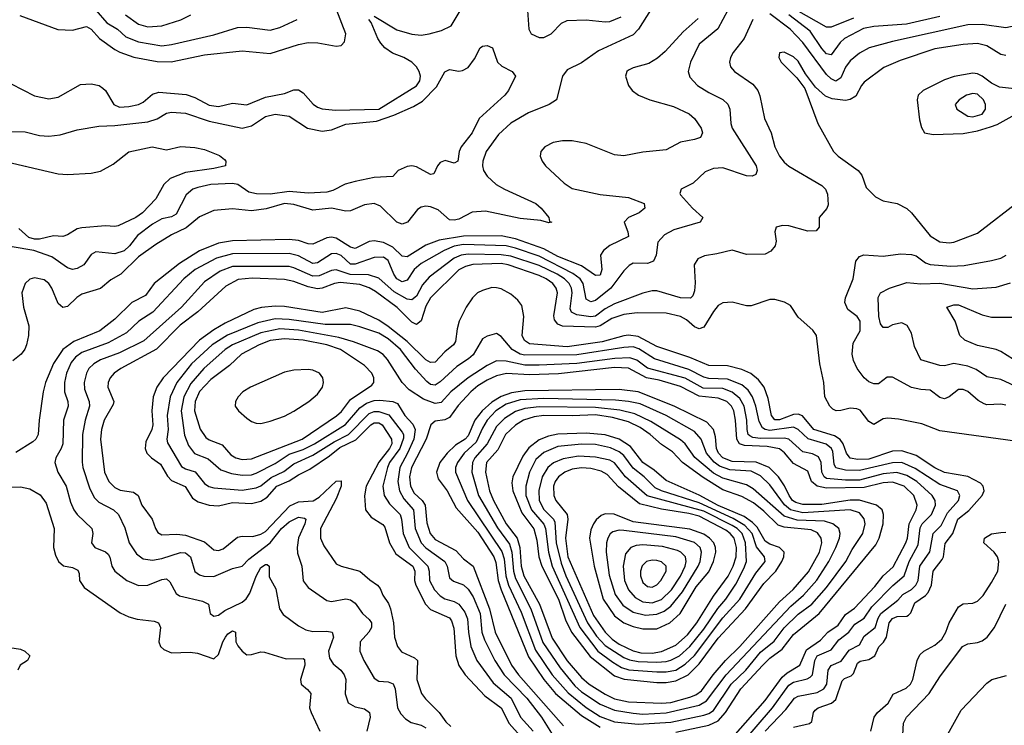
# Model space of a CAD drawing. Header units: inches. Extents: x 1305375 to 1407406, y 744550 to 841633.
# Tile 483 of 509: x 1394207 to 1398384, y 820815 to 823810. Entities that reach past the tile are written whole.
import ezdxf

# ---------------------------------------------------------------- set-up
doc = ezdxf.new("R2010")
doc.units = ezdxf.units.IN
doc.header["$MEASUREMENT"] = 0
doc.layers.add('B3892', color=7, linetype='Continuous')

msp = doc.modelspace()

# ---------------------------------------------------------------- linework, layer by layer
at = {"layer": 'B3892', "color": 5}
for points, elevation in [([(1396355.1, 823930), (1396366.8, 823770), (1396376.3, 823750), (1396410, 823734), (1396430, 823734.2), (1396461.4, 823750), (1396505, 823795), (1396530, 823805.9), (1396609.8, 823809.8), (1396690, 823800.2), (1396710, 823802.4), (1396758.6, 823821.4)], 1180), ([(1395710, 823824.7), (1395807, 823767), (1395870, 823748.2), (1395910, 823744.9), (1395944.5, 823750), (1395995.9, 823764.1), (1396036.6, 823783.4), (1396101.6, 823890)], 1180), ([(1396883, 823850), (1396832.5, 823770), (1396810, 823745.8), (1396662.3, 823677.7), (1396590, 823627.4), (1396530, 823597.4), (1396509, 823570), (1396484.4, 823470), (1396453.7, 823450), (1396365, 823415), (1396289.8, 823370.2), (1396237.5, 823322.5), (1396186, 823250), (1396171.2, 823210), (1396170.1, 823190), (1396174.7, 823170), (1396190, 823145.6), (1396228.8, 823110), (1396263, 823090), (1396396.2, 823030), (1396419.3, 823010), (1396452.2, 822970), (1396453.8, 822953.8), (1396464.7, 822950), (1396451.6, 822948.4), (1396418.1, 822958.1), (1396330, 822965.7), (1396183, 822997), (1396126.7, 822993.3), (1396070, 822964), (1396050, 822958.8), (1396030, 822961), (1395982.3, 823002.3), (1395950, 823015.6), (1395930, 823018.1), (1395910, 823014.9), (1395895, 823005), (1395852.6, 822950), (1395830, 822942.7), (1395806.6, 822950), (1395737.9, 823017.9), (1395710, 823030.4), (1395670, 823024.7), (1395610, 822999.4), (1395590, 822997.2), (1395530, 823009.7), (1395450, 823001), (1395370, 823025.7), (1395330.1, 823029.9), (1395253, 823007), (1395190, 822998.8), (1395110, 823007.4), (1395030, 823000.4), (1394970, 822972.6), (1394913.1, 822926.9), (1394850, 822897), (1394783.7, 822856.3), (1394710, 822802.9), (1394635, 822730), (1394593.8, 822706.2), (1394550, 822669.4), (1394470, 822645.7), (1394448.8, 822631.2), (1394410, 822592.1), (1394390, 822588.5), (1394370, 822605.3), (1394343.6, 822670), (1394330, 822690.5), (1394310, 822706.4), (1394270, 822714.5), (1394250, 822709), (1394230, 822689.7), (1394215.4, 822650), (1394222.4, 822590), (1394245.1, 822510), (1394244.2, 822470), (1394235.9, 822430), (1394228.8, 822411.2), (1394212.6, 822390), (1394177.7, 822362.3)], 1180), ([(1394207.2, 823827.2), (1394368.4, 823768.4), (1394430, 823764.8), (1394490, 823780.4), (1394510, 823770.1), (1394545.5, 823730), (1394610, 823684), (1394631.7, 823671.7), (1394691.5, 823651.5), (1394790, 823632.8), (1394849.6, 823630.4), (1394990, 823660.1), (1395150, 823678.4), (1395270, 823666.9), (1395390, 823704.4), (1395430, 823712.5), (1395471.2, 823711.2), (1395550, 823698), (1395570, 823700.9), (1395584.7, 823715.3), (1395589.8, 823750.2), (1395550, 823855.8)], 1220), ([(1397211.7, 823850), (1397168.6, 823771.4), (1397090, 823705.5), (1397052.9, 823630), (1397043.5, 823590), (1397050, 823565.7), (1397082.4, 823530), (1397130, 823500.6), (1397190, 823471.7), (1397211.6, 823451.6), (1397219.5, 823430), (1397223.9, 823370), (1397230.1, 823350), (1397330.8, 823190), (1397335.2, 823170), (1397330, 823152.7), (1397313.8, 823146.2), (1397290, 823147.4), (1397190, 823180.5), (1397150, 823178.7), (1397115.6, 823164.4), (1397064, 823116), (1397013.4, 823090), (1397007.7, 823072.3), (1397010, 823066.4), (1397060.7, 823010), (1397104.6, 822970), (1397094, 822950), (1396982.2, 822917.8), (1396942.6, 822897.4), (1396913.7, 822866.3), (1396907.3, 822810), (1396895.1, 822784.9), (1396870, 822774.7), (1396810, 822776.5), (1396792.6, 822767.4), (1396770, 822744.2), (1396715.4, 822670), (1396650, 822618.6), (1396630, 822611.9), (1396610, 822623.9), (1396597.7, 822690), (1396584.2, 822710), (1396553.4, 822733.4), (1396410, 822805.8), (1396310, 822840.5), (1396270, 822849.6), (1396090, 822855.4), (1396050, 822848.5), (1396006.9, 822830), (1395910, 822775.4), (1395879.9, 822750), (1395850, 822704.3), (1395830, 822697.6), (1395807.4, 822710), (1395794.4, 822730), (1395770, 822788), (1395750, 822801.8), (1395710, 822801.3), (1395630, 822771.7), (1395610, 822772.6), (1395570, 822808.6), (1395550, 822817.3), (1395530, 822816.5), (1395470, 822778.2), (1395450, 822775.8), (1395390, 822807.2), (1395350, 822817.4), (1395110, 822815.8), (1395041.8, 822798.2), (1394950.7, 822749.3), (1394902.4, 822710), (1394771.3, 822568.7), (1394712.1, 822530), (1394659.7, 822480.3), (1394582.1, 822437.9), (1394470, 822396.8), (1394442.8, 822377.2), (1394424.6, 822355.4), (1394405.5, 822310), (1394396.2, 822270), (1394396.9, 822230), (1394410.5, 822190), (1394412.3, 822170), (1394392.6, 822110), (1394389.1, 822010), (1394383.1, 821990), (1394360.1, 821950), (1394355.9, 821930), (1394368.7, 821890), (1394403.4, 821830), (1394421.9, 821761.9), (1394436, 821730), (1394450.8, 821710), (1394512.7, 821650), (1394516.8, 821630), (1394511.2, 821590), (1394524.9, 821570), (1394571, 821551), (1394581.7, 821541.7), (1394589, 821529), (1394598, 821490), (1394610.2, 821470), (1394661.3, 821430), (1394710, 821408.3), (1394750, 821409.5), (1394810, 821434.8), (1394830, 821437.1), (1394844.2, 821424.2), (1394870, 821375.2), (1394884.2, 821364.3), (1394981.5, 821341.5), (1395007.2, 821330), (1395014.4, 821290), (1395030, 821278.9), (1395050, 821283.2), (1395077.6, 821302.4), (1395150, 821337.5), (1395167.5, 821352.5), (1395183.2, 821376.8), (1395210, 821448.4), (1395230, 821484.8), (1395250, 821498), (1395257.2, 821497.2), (1395265.5, 821490), (1395265.1, 821445.1), (1395293.9, 821393.9), (1395308.6, 821310), (1395325, 821285), (1395390, 821236.9), (1395421, 821221), (1395450, 821214), (1395510, 821214.2), (1395531.8, 821210), (1395538.6, 821190), (1395516.9, 821130), (1395520.6, 821100.6), (1395536.5, 821076.5), (1395568.8, 821048.8), (1395583.3, 821030), (1395590.1, 821009.9), (1395588.2, 820948.2), (1395600.7, 820910), (1395630, 820893.6), (1395670, 820884.7), (1395690.8, 820870), (1395693.4, 820850), (1395679.3, 820790)], 1240), ([(1394530, 823850.9), (1394577, 823797), (1394621, 823770), (1394657.4, 823737.4), (1394710, 823715.7), (1394810, 823699.3), (1394850, 823704.7), (1395030, 823746.1), (1395130, 823777.1), (1395170, 823777.6), (1395270, 823765.5), (1395310, 823777.3), (1395383.5, 823810)], 1240), ([(1398890, 823843.4), (1398810, 823809.1), (1398556, 823776), (1398530, 823777.5), (1398470, 823792.8), (1398390, 823774.7), (1398290, 823789.5), (1398230, 823787.4), (1397910, 823718), (1397810.3, 823690), (1397770, 823668.5), (1397730, 823635.6), (1397710, 823609), (1397690, 823562.8), (1397670, 823549.5), (1397650, 823558.6), (1397630, 823577.1), (1397530, 823713.6), (1397476.1, 823770), (1397390, 823834.3)], 1260), ([(1397743.9, 823816.1), (1397650, 823777.6), (1397630, 823778), (1397503, 823850)], 1220), ([(1394170, 823538.1), (1394270, 823487.3), (1394330, 823473.9), (1394370, 823481.2), (1394464.6, 823535.4), (1394510, 823537.4), (1394543.1, 823530), (1394559.8, 823519.8), (1394570.9, 823510), (1394606.5, 823450), (1394630, 823438.4), (1394670, 823440.9), (1394710, 823449.6), (1394730, 823459.8), (1394770, 823494.3), (1394797.4, 823502.6), (1394912.3, 823492.3), (1394950, 823479.7), (1395010, 823446.6), (1395050, 823441.1), (1395110, 823455.1), (1395170, 823448.5), (1395250, 823480.8), (1395330, 823496.8), (1395370, 823511.9), (1395390, 823512.5), (1395410, 823499.4), (1395451.7, 823451.7), (1395470, 823438.5), (1395490, 823431.3), (1395546.6, 823426.6), (1395730.7, 823430), (1395890, 823528.5), (1395904.2, 823550), (1395906.9, 823570), (1395902, 823590), (1395890.5, 823610), (1395869.9, 823630), (1395835.9, 823650), (1395788, 823668), (1395756.5, 823690), (1395738.6, 823710), (1395726.1, 823730), (1395698.5, 823798.5), (1395688.6, 823810)], 1180), ([(1397084.9, 823815.1), (1397022, 823758), (1396945.4, 823674.6), (1396912.7, 823647.3), (1396875.4, 823624.6), (1396810, 823605.9), (1396790, 823595.7), (1396783, 823590), (1396777.5, 823570), (1396789.5, 823530), (1396805.7, 823510), (1396832.1, 823490), (1396880.3, 823470), (1396981.3, 823441.3), (1397047.3, 823410), (1397069.3, 823390), (1397097.5, 823350), (1397104, 823330), (1397095.8, 823310), (1397070, 823301), (1397010, 823290.5), (1396950, 823256.9), (1396850, 823247), (1396770, 823232.7), (1396730, 823236.7), (1396610, 823284.4), (1396550, 823295.7), (1396510, 823295.2), (1396470, 823288.1), (1396434.4, 823270), (1396417.5, 823250), (1396415.2, 823230), (1396422.7, 823210), (1396437.4, 823190), (1396516.2, 823116.2), (1396550, 823093.9), (1396670, 823067.7), (1396790, 823054.8), (1396855.6, 823030), (1396859.1, 823010), (1396835.5, 822990), (1396789, 822970), (1396771.9, 822950), (1396787.3, 822910), (1396790, 822889.8), (1396710, 822851.4), (1396684, 822830), (1396670.5, 822810), (1396676.4, 822750), (1396670, 822725.3), (1396650, 822724.5), (1396590, 822765), (1396490, 822805), (1396430, 822838), (1396310, 822880.3), (1396250, 822892.7), (1396090, 822891.7), (1395985.9, 822874.1), (1395930, 822852.8), (1395850, 822803.6), (1395830, 822805.9), (1395790, 822844.1), (1395750, 822864.7), (1395710, 822871.6), (1395690, 822869.2), (1395630, 822839), (1395610, 822844.5), (1395550, 822882.9), (1395530, 822886.3), (1395510, 822883.8), (1395450, 822856.9), (1395430, 822858.9), (1395390, 822873.2), (1395350, 822877.3), (1395110, 822871.7), (1395050, 822861.9), (1394970, 822828.9), (1394884.9, 822775.1), (1394777.1, 822690), (1394740.2, 822639.8), (1394682.7, 822610), (1394610, 822539.1), (1394546.3, 822490), (1394435.9, 822444.1), (1394389.6, 822410.3), (1394350, 822350.5), (1394315.6, 822270), (1394305.8, 822230), (1394289.2, 822110), (1394285.5, 822050), (1394275.3, 822030), (1394261.8, 822018.2), (1394190, 821972.7)], 1220), ([(1397317.1, 823810), (1397280.9, 823730), (1397233.5, 823670), (1397222.7, 823650), (1397218, 823630), (1397222, 823610), (1397239.2, 823590), (1397316.8, 823536.8), (1397338.4, 823510), (1397347.1, 823487.1), (1397366.4, 823390), (1397394.7, 823330), (1397411.2, 823270), (1397430.2, 823230), (1397450, 823204.7), (1397470, 823188.1), (1397610, 823105.8), (1397625, 823090), (1397634.2, 823070), (1397636.2, 823023.8), (1397631.9, 823008.1), (1397598.5, 822970), (1397598.3, 822930), (1397586, 822914), (1397550, 822912.1), (1397470, 822935.3), (1397443.5, 822936.5), (1397416, 822930), (1397410.5, 822910), (1397415.8, 822870), (1397412, 822850), (1397393, 822827), (1397370, 822815.1), (1397290, 822813.3), (1397230, 822831.7), (1397164.3, 822815.7), (1397111.6, 822808.4), (1397084.5, 822795.5), (1397068, 822770), (1397073.1, 822693.1), (1397070, 822659.3), (1397062, 822638), (1397052.1, 822627.9), (1397010.6, 822629.4), (1396910, 822658.6), (1396890, 822659.6), (1396850, 822648.8), (1396730, 822603.6), (1396690, 822582.4), (1396650, 822551.7), (1396630, 822548.7), (1396570, 822557.8), (1396548.1, 822568.1), (1396542.1, 822582.1), (1396550.8, 822650), (1396548.4, 822670), (1396538, 822690), (1396517.7, 822710), (1396486.7, 822730), (1396410, 822767.3), (1396290, 822805.9), (1396250, 822812.2), (1396110, 822815.1), (1396079.7, 822810), (1396050, 822797.7), (1395943.5, 822716.5), (1395915.8, 822684.2), (1395890, 822636.7), (1395870, 822620.3), (1395850, 822624), (1395795.3, 822655.3), (1395730, 822713.5), (1395687, 822727), (1395609.2, 822729.2), (1395550, 822747.7), (1395530, 822745.1), (1395477.5, 822722.5), (1395450, 822721.5), (1395370, 822757.3), (1395350, 822761.9), (1395110, 822762.4), (1395057.1, 822742.9), (1394990, 822697.6), (1394893.4, 822590), (1394733.5, 822446.5), (1394630, 822396.2), (1394550, 822366.2), (1394520.8, 822350), (1394500.6, 822330), (1394490.1, 822309.9), (1394480.1, 822270), (1394482.1, 822242.1), (1394501.4, 822190), (1394502.9, 822170), (1394484.2, 822110), (1394473.5, 822050), (1394471.4, 821931.4), (1394474.9, 821910), (1394503.2, 821823.2), (1394522.5, 821782.5), (1394542, 821762), (1394604.5, 821730), (1394626, 821710), (1394652.8, 821652.8), (1394671.4, 821590), (1394702.4, 821542.4), (1394730, 821522.2), (1394770, 821515.6), (1394810, 821523), (1394888.4, 821548.4), (1394910, 821546.8), (1394931.2, 821530), (1394950, 821467.6), (1394970, 821453.6), (1394987.9, 821447.9), (1395030, 821446.6), (1395110, 821480.8), (1395150, 821491.3), (1395179.4, 821520.6), (1395270, 821590.4), (1395317.7, 821650), (1395350, 821678.5), (1395390, 821698.2), (1395415, 821695), (1395420.2, 821690), (1395415.7, 821670), (1395389.7, 821610.3), (1395383.8, 821570), (1395385.7, 821545.7), (1395404.3, 821490), (1395410, 821428.4), (1395430, 821400.2), (1395510, 821345.5), (1395530, 821340.5), (1395590, 821351.5), (1395610, 821347.8), (1395630, 821333), (1395661.4, 821290), (1395690, 821263.8), (1395698.9, 821250), (1395698.8, 821230), (1395687.5, 821210), (1395651.7, 821170), (1395649.4, 821130.6), (1395666.1, 821090), (1395710, 821015.8), (1395730, 821002.5), (1395770, 821000.1), (1395791.5, 820991.5), (1395799.6, 820970), (1395809.6, 820889.6), (1395823.4, 820863.4), (1395842.9, 820842.9), (1395867.6, 820827.6), (1395910, 820815.6), (1395930, 820804.4)], 1260), ([(1394655.3, 823830), (1394710, 823791.6), (1394750, 823779.9), (1394810, 823783.9), (1394890, 823809), (1394932.4, 823830)], 1260), ([(1398110, 823823.9), (1397969.1, 823790.9), (1397830, 823780.8), (1397787.3, 823772.7), (1397706.3, 823730), (1397687.4, 823712.6), (1397650, 823661.4), (1397630, 823665.4), (1397610, 823687.7), (1397560.5, 823760.5), (1397470, 823831.1)], 1240), ([(1398390, 823658.6), (1398370, 823661.5), (1398310, 823699.1), (1398270, 823708.5), (1398210, 823705.2), (1398090, 823686), (1397942.8, 823637.2), (1397872.7, 823607.3), (1397790, 823544.4), (1397777.8, 823530), (1397754.7, 823485.3), (1397730, 823470.8), (1397710, 823467.3), (1397653.7, 823473.7), (1397625.6, 823485.6), (1397583.2, 823523.2), (1397540.2, 823580.2), (1397510, 823634.3), (1397490, 823651.9), (1397450, 823672), (1397430.6, 823669.4), (1397427, 823650), (1397438, 823630), (1397503.7, 823563.7), (1397538.2, 823518.2), (1397592.4, 823370), (1397659, 823250), (1397678.9, 823230), (1397764.7, 823170), (1397779.3, 823150), (1397798.3, 823098.3), (1397838.3, 823058.3), (1397870, 823040.8), (1397930.2, 823030.2), (1397970, 823008.9), (1397990, 822990.3), (1398070, 822892.5), (1398110, 822867.2), (1398150, 822862.6), (1398170, 822865.8), (1398270, 822904.5), (1398450, 823042.4)], 1280), ([(1394144.8, 823335.2), (1394230, 823334.5), (1394290, 823318.4), (1394330, 823315.9), (1394378.7, 823321.3), (1394450, 823342.3), (1394542.4, 823357.6), (1394610, 823360.8), (1394750, 823376.6), (1394790, 823389.6), (1394830, 823413.8), (1394850, 823417.9), (1394910, 823412.8), (1395010, 823378.8), (1395150, 823350.1), (1395190, 823360.1), (1395250, 823398.8), (1395290, 823409.6), (1395350, 823400.7), (1395428.4, 823350), (1395490, 823336.1), (1395530, 823342.8), (1395590, 823366.6), (1395720.1, 823379.9), (1395794.6, 823405.4), (1395878, 823442), (1395916.2, 823463.8), (1395975.7, 823524.3), (1396010, 823588.9), (1396030, 823599.2), (1396070, 823591.8), (1396085.6, 823594.4), (1396110, 823607.2), (1396136.1, 823643.9), (1396160.4, 823690), (1396170, 823698.2), (1396190, 823700.7), (1396213.2, 823690), (1396234.3, 823630), (1396252.5, 823612.5), (1396296.3, 823590), (1396310, 823570.8), (1396280.3, 823510), (1396265.3, 823490), (1396156.5, 823390), (1396126.3, 823330), (1396080.2, 823270), (1396071.8, 823250), (1396064.9, 823210), (1396050, 823200.5), (1396011.8, 823211.8), (1395990, 823203.9), (1395978.8, 823190), (1395963.9, 823156.1), (1395950, 823153.1), (1395890, 823185), (1395870, 823189.1), (1395850, 823186.9), (1395811.8, 823170), (1395790, 823144.4), (1395710, 823139.6), (1395630, 823123.6), (1395587.6, 823112.4), (1395535.7, 823084.3), (1395510, 823078.4), (1395430, 823073.8), (1395350, 823081.4), (1395269.4, 823069.4), (1395210.7, 823070.7), (1395178.1, 823078.1), (1395131.8, 823110), (1395110, 823114.7), (1395017.3, 823110), (1394962.1, 823097.9), (1394941.3, 823090), (1394913, 823067), (1394870, 822983.9), (1394850, 822972.8), (1394810, 822965), (1394770, 822942.7), (1394706.4, 822893.6), (1394672.8, 822850), (1394650, 822829.5), (1394610, 822816.2), (1394530, 822824.2), (1394510, 822814), (1394479.1, 822770), (1394450, 822754), (1394430, 822749.8), (1394410, 822756.2), (1394343.6, 822803.6), (1394266.6, 822830), (1394174.2, 822845.8)], 1160), ([(1398491.8, 823510), (1398363.5, 823523.5), (1398330, 823540.1), (1398290, 823570.3), (1398270, 823580.3), (1398250, 823583), (1398171.7, 823568.3), (1398130, 823554.7), (1398039.3, 823510), (1398019, 823490), (1398015, 823470), (1398025, 823385), (1398032.4, 823352.4), (1398044.9, 823330), (1398082.9, 823322.9), (1398210, 823326.7), (1398270, 823337.8), (1398325.3, 823354.7), (1398354.5, 823365.5), (1398430, 823408.2)], 1320), ([(1394090, 823221.3), (1394370, 823155.7), (1394410, 823152.2), (1394510, 823158.5), (1394550, 823166.4), (1394603.7, 823196.3), (1394670, 823248.5), (1394768.7, 823270), (1394830, 823257.7), (1394890, 823272.2), (1394950, 823267.5), (1394990, 823259.1), (1395054.1, 823234.1), (1395076.2, 823216.2), (1395081.7, 823210), (1395079.5, 823190), (1395030, 823178.1), (1394910, 823161.9), (1394844.6, 823135.4), (1394817.9, 823110), (1394784.3, 823050), (1394727.9, 822990), (1394699.1, 822970), (1394624.5, 822935.5), (1394610, 822931.6), (1394570, 822934.5), (1394470, 822927), (1394450, 822922.3), (1394410, 822896.5), (1394390, 822890.4), (1394350, 822892.3), (1394290, 822878.5), (1394270, 822878.5), (1394245.2, 822885.2), (1394203.5, 822923.5)], 1140), ([(1398390, 822174.2), (1398370, 822178), (1398310, 822175.5), (1398299.3, 822179.3), (1398274, 822194), (1398230, 822232.2), (1398210, 822240.2), (1398190, 822240.2), (1398150, 822209.1), (1398130, 822200.9), (1398110, 822206.8), (1398070, 822237.4), (1398030, 822239.9), (1397990, 822248.7), (1397910, 822293), (1397887, 822293), (1397850, 822264.1), (1397830, 822264.6), (1397810, 822272.9), (1397789.9, 822289.9), (1397759.9, 822330), (1397743.9, 822363.9), (1397738.5, 822390), (1397743, 822437), (1397772.9, 822490), (1397772, 822530), (1397759.8, 822550), (1397720.3, 822580.3), (1397707.2, 822610), (1397709.9, 822630.1), (1397742.7, 822710), (1397754.5, 822785.5), (1397770, 822804.9), (1397788.3, 822811.7), (1397870, 822806.8), (1397944.3, 822815.7), (1397990, 822814), (1398010, 822807.5), (1398050, 822778), (1398070, 822770.7), (1398156.7, 822763.3), (1398213.3, 822766.7), (1398330, 822787.6), (1398370, 822798.5), (1398392.8, 822810)], 1260), ([(1398430, 822020.7), (1398110, 822065.7), (1398034.6, 822094.5), (1397935.2, 822115.2), (1397890, 822119.3), (1397870, 822115.5), (1397830, 822091.3), (1397810, 822105.2), (1397772.4, 822152.4), (1397759, 822159), (1397730, 822161.7), (1397690, 822151), (1397670.3, 822150.3), (1397657, 822157), (1397643.4, 822170), (1397623.1, 822210), (1397619.1, 822270), (1397601.5, 822350), (1397587.6, 822470), (1397571.8, 822491.8), (1397510, 822546.9), (1397476.8, 822596.8), (1397451.5, 822611.5), (1397410, 822622.4), (1397390, 822623.1), (1397310, 822595.1), (1397290, 822595.6), (1397230, 822610.8), (1397190, 822608.8), (1397170, 822596.8), (1397150, 822571.7), (1397110, 822504.8), (1397090, 822498.1), (1397070, 822505.9), (1397035.4, 822535.4), (1397010, 822549.9), (1396950, 822564.6), (1396825.9, 822565.9), (1396770, 822559.3), (1396718.5, 822541.5), (1396670, 822511.1), (1396650, 822504.9), (1396510, 822509.1), (1396490, 822517.1), (1396475.4, 822535.4), (1396473.4, 822553.4), (1396488.3, 822650), (1396483.4, 822670), (1396468.6, 822690), (1396440.4, 822710), (1396410, 822723.6), (1396279.2, 822770), (1396250, 822775.6), (1396129.4, 822770.6), (1396097.5, 822762.5), (1396070, 822748.9), (1395950, 822628.9), (1395930, 822594.1), (1395910, 822532.4), (1395890, 822516.1), (1395870, 822526.6), (1395808, 822588), (1395716.7, 822656.7), (1395690, 822672.3), (1395650, 822686), (1395565.9, 822694.1), (1395542.3, 822690), (1395490, 822669.9), (1395470, 822667.9), (1395430, 822676.1), (1395370, 822699.2), (1395330, 822707.9), (1395193, 822713), (1395133.1, 822706.9), (1395081.7, 822678.3), (1394961.8, 822570), (1394886.8, 822513.2), (1394787.7, 822412.3), (1394635.3, 822330), (1394608, 822310), (1394590.1, 822290), (1394581.6, 822270), (1394580.4, 822250), (1394605.5, 822190), (1394603.5, 822176.5), (1394564.7, 822110), (1394553.7, 822070), (1394550.1, 822030.1), (1394566.3, 821890), (1394585.4, 821850), (1394610, 821825), (1394633.3, 821813.3), (1394690, 821804.7), (1394709.4, 821790), (1394724.6, 821750), (1394768.9, 821690), (1394782.6, 821650), (1394793.2, 821633.2), (1394810, 821624.3), (1394873.3, 821626.7), (1394910, 821622.3), (1394990, 821593.3), (1395030, 821559.8), (1395050, 821557.3), (1395070, 821564.2), (1395130, 821614.2), (1395150, 821618.4), (1395195.9, 821615.9), (1395230, 821626.5), (1395250, 821637.8), (1395352.7, 821747.3), (1395390, 821763.4), (1395451.9, 821768.1), (1395476.7, 821783.3), (1395550, 821851.1), (1395570, 821852.6), (1395570.4, 821830), (1395550, 821776.5), (1395483.3, 821650), (1395483.4, 821610), (1395496.4, 821576.4), (1395550, 821501.1), (1395570.1, 821490.1), (1395650, 821470.1), (1395692, 821432), (1395725, 821410), (1395736, 821396), (1395747.1, 821367.1), (1395772, 821332), (1395780.1, 821310), (1395792.1, 821250), (1395796.8, 821190), (1395809.6, 821149.6), (1395827.2, 821127.2), (1395881.5, 821101.5), (1395895.1, 821090), (1395891.1, 821010), (1395911.5, 820950), (1395927.7, 820927.7), (1395986.7, 820870), (1396014.7, 820830), (1396035.5, 820810)], 1280), ([(1397490, 820807.9), (1397557.7, 820822.3), (1397568.2, 820831.8), (1397574.2, 820870), (1397581.1, 820878.9), (1397594.8, 820890), (1397650.8, 820909.2), (1397670, 820924.4), (1397695.9, 821004.1), (1397705.9, 821014.1), (1397734.5, 821025.5), (1397744.9, 821035.1), (1397761.6, 821078.4), (1397772.5, 821087.5), (1397810, 821094.8), (1397834.7, 821110), (1397851.5, 821148.5), (1397871.7, 821168.3), (1397884.8, 821190), (1397895.7, 821250), (1397910, 821269.2), (1397930, 821276.9), (1397970, 821278.8), (1397977.3, 821282.7), (1397987.8, 821292.2), (1398004.7, 821335.3), (1398050, 821366.1), (1398061.1, 821378.9), (1398075.5, 821410), (1398082.7, 821470), (1398120.8, 821519.2), (1398125.9, 821530), (1398133.1, 821586.9), (1398165.9, 821630), (1398187.4, 821690), (1398233.1, 821726.9), (1398290.5, 821790), (1398298.8, 821810), (1398295.2, 821830), (1398283.6, 821843.6), (1398230, 821871.5), (1398130, 821887.5), (1398090, 821907.4), (1398010, 821960.2), (1397950, 821980.2), (1397910, 821978.9), (1397810, 821945.3), (1397763.3, 821943.3), (1397730, 821948.7), (1397714.3, 821970), (1397701, 822010), (1397687.7, 822027.7), (1397663.3, 822043.3), (1397576.4, 822070), (1397528.2, 822128.2), (1397510, 822135.7), (1397490, 822134.3), (1397430, 822112), (1397410, 822111.9), (1397396.2, 822130), (1397381.7, 822201.7), (1397364.9, 822250), (1397341.9, 822281.9), (1397308.3, 822308.3), (1397270, 822325.9), (1397210, 822340.4), (1397130, 822341.8), (1397050, 822376), (1396910, 822422.9), (1396830, 822465.8), (1396790, 822471.1), (1396770, 822468.5), (1396677.7, 822442.3), (1396530, 822422.1), (1396370, 822433.9), (1396348.6, 822448.6), (1396339.2, 822470), (1396346, 822550), (1396337, 822597), (1396320, 822620), (1396290, 822644.4), (1396250, 822667.2), (1396230, 822672.3), (1396210, 822673), (1396170, 822661.2), (1396149.5, 822650), (1396127.8, 822630), (1396101.3, 822590), (1396071.5, 822530), (1396062.5, 822497.5), (1396056.2, 822443.8), (1396047.6, 822430), (1396010, 822400.4), (1395970, 822356.7), (1395950, 822355.1), (1395930, 822365.9), (1395850, 822444), (1395770, 822507.9), (1395730, 822534.2), (1395650, 822573), (1395590, 822586.7), (1395490, 822566.7), (1395330, 822592), (1395290, 822594.3), (1395231.9, 822588.1), (1395200.6, 822579.4), (1395078.2, 822521.8), (1395030, 822493.2), (1394970, 822449.9), (1394815.6, 822290), (1394788.4, 822250), (1394772.3, 822210), (1394767, 822150), (1394771.8, 822090), (1394767.3, 822070), (1394741.1, 822018.9), (1394739.4, 821990), (1394745.7, 821970), (1394765.7, 821950), (1394804.2, 821924.2), (1394833.3, 821873.3), (1394850, 821854.5), (1394908.3, 821828.3), (1394939.4, 821779.4), (1394964.2, 821764.2), (1395010, 821750.1), (1395050, 821746.5), (1395110, 821760.6), (1395190, 821756.1), (1395230, 821765.9), (1395256.2, 821783.8), (1395297.4, 821830), (1395350, 821853), (1395390, 821878.8), (1395438, 821902), (1395521.5, 821958.5), (1395565.6, 821994.4), (1395632.5, 822027.5), (1395695.8, 822090), (1395710, 822098.4), (1395730, 822099), (1395744.5, 822090), (1395784.4, 822030), (1395785.3, 822010), (1395775.9, 821990), (1395730, 821931.7), (1395676.3, 821830), (1395668.9, 821788.9), (1395673.9, 821730), (1395698.1, 821698.1), (1395747.6, 821667.6), (1395756.4, 821656.4), (1395776, 821590), (1395802.9, 821542.9), (1395874.2, 821490), (1395882.6, 821470), (1395882.2, 821430), (1395886.7, 821410), (1395928.7, 821328.8), (1395950, 821307), (1396030, 821271.8), (1396039.3, 821259.3), (1396048.1, 821228.1), (1396056.5, 821110), (1396069.8, 821069.8), (1396096.4, 821030), (1396179.8, 820939.8), (1396250, 820889.6), (1396283, 820823), (1396330.4, 820770)], 1320), ([(1398470, 822235.6), (1398370, 822282.7), (1398310, 822294), (1398265.3, 822325.3), (1398230, 822339.2), (1398170, 822350.4), (1398130, 822341.1), (1398110, 822342.3), (1398030, 822367), (1398003.3, 822423.3), (1397990, 822479.3), (1397971.4, 822511.4), (1397950, 822523.1), (1397942.6, 822522.6), (1397910, 822514.4), (1397890, 822504), (1397870, 822503.1), (1397859.3, 822519.3), (1397851.3, 822550), (1397848.9, 822631.1), (1397859.5, 822650), (1397897.2, 822670), (1397970, 822694.1), (1398030, 822688.8), (1398110, 822692.2), (1398250, 822667.8), (1398350, 822674.9), (1398410, 822693.6)], 1240), ([(1398530, 822299.9), (1398370, 822401.1), (1398350, 822409.9), (1398270, 822427.3), (1398216.9, 822450), (1398195.1, 822470), (1398176.1, 822530), (1398140.7, 822590), (1398170, 822600.2), (1398190, 822599.2), (1398290, 822557.7), (1398330, 822547), (1398432.4, 822547.6)], 1220), ([(1397370, 820790.4), (1397457.5, 820882.4), (1397494.4, 820930), (1397510, 820939.5), (1397590, 820955.2), (1397617.9, 820970), (1397631.7, 820990), (1397636.9, 821050), (1397650, 821068.6), (1397692.3, 821087.7), (1397725.6, 821134.4), (1397770, 821157.1), (1397790, 821193.8), (1397836.8, 821230), (1397848.7, 821270), (1397859.8, 821290), (1397933, 821347), (1397954.1, 821370), (1397990, 821391.5), (1398009.5, 821410), (1398018.6, 821430), (1398025.2, 821490), (1398067.9, 821552.1), (1398081.7, 821630), (1398116.5, 821663.5), (1398143.2, 821716.8), (1398189.5, 821770), (1398195.3, 821790), (1398186, 821810), (1398110, 821837.5), (1398005.7, 821905.7), (1397950, 821930), (1397910, 821929.7), (1397770, 821897.3), (1397710, 821897.5), (1397670, 821907.6), (1397662.9, 821922.9), (1397657.2, 821977.2), (1397650.5, 821990.5), (1397629, 822009), (1397551.4, 822031.4), (1397510, 822070.3), (1397490, 822080.5), (1397390, 822067.1), (1397370.2, 822070.2), (1397358.2, 822078.2), (1397344.3, 822104.3), (1397330.5, 822170), (1397316.2, 822210), (1397297.8, 822237.8), (1397270, 822260.1), (1397210, 822284.5), (1397130, 822287.6), (1397110, 822292.3), (1397045.8, 822325.8), (1396899.6, 822370), (1396833.7, 822413.6), (1396810, 822421.1), (1396770, 822419.3), (1396570, 822388.1), (1396350, 822386.4), (1396330, 822390.5), (1396295.7, 822410), (1396250, 822466), (1396230, 822478), (1396190, 822467.1), (1396170, 822455.6), (1396130, 822387.5), (1396110.8, 822370), (1396061.5, 822338.5), (1395990, 822272.5), (1395970, 822259.2), (1395950, 822261.1), (1395934.3, 822274.3), (1395886.4, 822326.4), (1395821.6, 822410), (1395770, 822456.1), (1395730, 822479.2), (1395650, 822507), (1395610, 822516.1), (1395503, 822517), (1395350, 822537.7), (1395290, 822540.6), (1395217.3, 822522.7), (1395088.8, 822471.2), (1395023.8, 822430), (1394935.2, 822350), (1394873.9, 822270), (1394844.9, 822210), (1394831.9, 822130), (1394836.7, 822070), (1394831.3, 822030), (1394833.4, 822013.4), (1394893.4, 821913.4), (1394910, 821903.8), (1394951.2, 821891.2), (1394990, 821841.8), (1395009.2, 821829.2), (1395030, 821822.8), (1395150, 821813.4), (1395210, 821822.5), (1395230, 821832.3), (1395273.6, 821866.4), (1395327, 821893), (1395370, 821924.5), (1395450, 821962.3), (1395541.1, 822018.9), (1395601.9, 822050), (1395690, 822138.9), (1395710, 822147.1), (1395730, 822147.6), (1395772.5, 822132.5), (1395830, 822059.6), (1395834.9, 822050), (1395834.5, 822034.5), (1395819.7, 821990), (1395775.2, 821930), (1395766.6, 821910), (1395747.6, 821830), (1395753.6, 821790), (1395775.9, 821755.9), (1395820.9, 821710), (1395827, 821690), (1395833.1, 821630), (1395858.7, 821570), (1395938.4, 821490), (1395944, 821470), (1395945.3, 821430), (1395966.6, 821390), (1395990, 821364.2), (1396010, 821351.7), (1396050, 821340.4), (1396069.8, 821329.8), (1396095.9, 821295.9), (1396106.8, 821266.8), (1396110.4, 821210), (1396120.4, 821150), (1396146.6, 821090), (1396215.6, 820995.6), (1396291.4, 820930), (1396330.9, 820850), (1396385.5, 820790)], 1340), ([(1397270, 820738), (1397401, 820890), (1397470, 820986), (1397490, 820998.5), (1397548, 821012), (1397560.3, 821019.7), (1397570.7, 821030), (1397579.6, 821090), (1397590.5, 821109.5), (1397650, 821135.3), (1397682.6, 821177.4), (1397723.9, 821210), (1397750, 821244.9), (1397789.7, 821270.3), (1397822, 821318), (1397911.4, 821408.6), (1397958.9, 821450), (1397980.5, 821510), (1398018.9, 821581.1), (1398026.7, 821653.3), (1398036.1, 821670), (1398075.8, 821710), (1398091.9, 821750), (1398090.8, 821770), (1398078.6, 821790), (1398012.5, 821850), (1397970, 821876.1), (1397927.7, 821887.7), (1397870, 821882.6), (1397770, 821855.8), (1397710, 821856), (1397630, 821863.4), (1397619.9, 821870), (1397610, 821889.1), (1397606.7, 821930), (1397595.3, 821955.3), (1397570, 821967), (1397530, 821975.5), (1397470, 822029.9), (1397450, 822034), (1397350, 822032.6), (1397317.3, 822037.3), (1397303.8, 822043.8), (1397297.5, 822050), (1397292.6, 822070), (1397291.7, 822110), (1397280.8, 822170), (1397262.6, 822202.6), (1397230, 822229.4), (1397190, 822244.2), (1397106.6, 822246.6), (1397030, 822287.9), (1396870.9, 822330.9), (1396825.2, 822365.2), (1396794.9, 822374.9), (1396731.9, 822371.9), (1396570, 822351.1), (1396410, 822343.8), (1396350, 822343.8), (1396270, 822361.2), (1396230, 822361.8), (1396190, 822342.1), (1396109.8, 822290.2), (1396036.1, 822230), (1395994.4, 822185.6), (1395970, 822181.5), (1395920.1, 822200.1), (1395858.5, 822238.5), (1395829.5, 822269.5), (1395767.8, 822367.8), (1395748.6, 822388.6), (1395724.2, 822404.2), (1395622.6, 822442.6), (1395560.8, 822460.8), (1395390, 822492.7), (1395310, 822497.8), (1395230, 822480.4), (1395110, 822429.9), (1395078.7, 822410), (1394987.7, 822330), (1394933.4, 822266.6), (1394902.7, 822210), (1394892, 822150), (1394906.1, 822046.1), (1394922.1, 822002.1), (1394948.9, 821968.9), (1395006.8, 821946.8), (1395060.1, 821900.1), (1395104.6, 821884.6), (1395150, 821876.3), (1395190, 821877.7), (1395210, 821884.9), (1395290, 821926.6), (1395350, 821966.6), (1395410, 821986.2), (1395457.1, 822010), (1395588.6, 822091.4), (1395650, 822163.3), (1395677.6, 822182.4), (1395710, 822193.2), (1395734.7, 822194.7), (1395790, 822190.1), (1395810, 822181.2), (1395841.1, 822130), (1395874, 822094), (1395884.2, 822070), (1395878.7, 822030), (1395852.5, 821970), (1395818.8, 821910), (1395810.3, 821850.3), (1395818.1, 821810), (1395836.3, 821776.3), (1395877.2, 821730), (1395883.9, 821650), (1395910.1, 821590), (1395930, 821568.8), (1396010.5, 821510), (1396020.3, 821490), (1396030, 821441.6), (1396047.5, 821427.5), (1396090, 821411.2), (1396110, 821392.5), (1396130, 821360.1), (1396159.9, 821290), (1396168.1, 821210), (1396178.2, 821178.2), (1396223.2, 821090), (1396262.1, 821030), (1396358.1, 820930), (1396420.1, 820850), (1396462.5, 820782.5)], 1360), ([(1397233.8, 820766.2), (1397370, 820921.2), (1397441, 821019), (1397462.6, 821037.4), (1397516.6, 821070), (1397544.3, 821135.7), (1397603.9, 821176.1), (1397635.8, 821210), (1397679.2, 821240.9), (1397710, 821284.9), (1397748, 821312), (1397835.5, 821404.5), (1397870.8, 821449.2), (1397912.2, 821487.8), (1397966.1, 821590), (1397973.1, 821610), (1397981.1, 821670), (1398010.7, 821730), (1398014.2, 821750), (1398000.7, 821790), (1397959.7, 821830), (1397910, 821847), (1397870, 821844.9), (1397790, 821824.3), (1397630, 821822.1), (1397589.5, 821829.5), (1397566.6, 821850), (1397550, 821894), (1397490, 821925.9), (1397452.1, 821972.1), (1397430, 821988.5), (1397378.5, 821998.5), (1397282.4, 822002.3), (1397260.3, 822010), (1397249, 822030), (1397244.2, 822110), (1397236.7, 822150), (1397226.9, 822170), (1397206.9, 822190), (1397170, 822203.8), (1397090, 822211.9), (1397010, 822252.5), (1396919.5, 822279.5), (1396865.8, 822290), (1396790, 822330.4), (1396730, 822333.8), (1396493.2, 822306.8), (1396370, 822303.1), (1396272.1, 822307.9), (1396230, 822298.3), (1396190, 822280.6), (1396150, 822255.6), (1396120.8, 822230), (1396066.8, 822173.2), (1396030, 822121.1), (1396010, 822111.1), (1395970, 822106.2), (1395950.8, 822090), (1395930.9, 822030), (1395869.1, 821910), (1395860.5, 821870), (1395864.1, 821830), (1395879.8, 821799.8), (1395913.8, 821770), (1395926.9, 821750), (1395933.9, 821673.9), (1395948.8, 821630), (1395970, 821604.4), (1396056.9, 821556.9), (1396090, 821522.1), (1396131.2, 821491.2), (1396199.6, 821310), (1396223.3, 821210), (1396293.4, 821070), (1396322.7, 821030), (1396513.2, 820813.2)], 1380), ([(1396990, 820786), (1397130, 820815.8), (1397170, 820834.2), (1397201.3, 820870), (1397266.1, 820970), (1397359.8, 821070), (1397390, 821100.9), (1397441.2, 821138.8), (1397490, 821200.9), (1397598.9, 821290), (1397839.3, 821580.7), (1397853.3, 821610), (1397870.9, 821670), (1397872, 821710), (1397865.4, 821730), (1397842.3, 821750), (1397770, 821771.3), (1397730, 821771), (1397610, 821752), (1397530, 821752.6), (1397500.2, 821760.2), (1397485.1, 821770), (1397470.7, 821790), (1397451.7, 821831.7), (1397426.5, 821870), (1397386.6, 821910), (1397332, 821932), (1397230, 821934.6), (1397189.9, 821950), (1397171.6, 821970), (1397163.6, 821990), (1397159.4, 822039.4), (1397150.6, 822070.6), (1397122.5, 822102.5), (1396983.2, 822170), (1396830, 822230), (1396750, 822239.8), (1396350, 822234.8), (1396293.1, 822226.9), (1396249.6, 822210.4), (1396210, 822186.4), (1396169, 822150), (1396138.4, 822110), (1396110, 822043.4), (1396097.1, 822030), (1396055.8, 822004.2), (1396020.1, 821970), (1395989.1, 821930), (1395975.4, 821890), (1395981.9, 821861.9), (1396020.6, 821810), (1396058, 821738), (1396150, 821634.6), (1396218.4, 821530), (1396226.2, 821506.2), (1396236.9, 821430), (1396249.1, 821390), (1396365.4, 821105.4), (1396429.9, 821009.9), (1396480.5, 820950), (1396590, 820856.3), (1396670, 820806.7)], 1420), ([(1394170, 821825.6), (1394210, 821827), (1394250, 821819), (1394293.8, 821793.8), (1394318.2, 821758.2), (1394352.8, 821650), (1394350.1, 821570), (1394358, 821538), (1394371.1, 821510), (1394392.3, 821492.3), (1394430, 821484.5), (1394453.6, 821473.6), (1394459.3, 821459.3), (1394460.6, 821430), (1394480.5, 821400.5), (1394633.1, 821293.1), (1394670, 821275.4), (1394705.2, 821265.2), (1394777.1, 821257.1), (1394794.9, 821250), (1394804, 821230), (1394796.5, 821170), (1394803.7, 821150), (1394817.5, 821137.5), (1394850, 821123.2), (1394930, 821125.2), (1394961.5, 821121.5), (1395030, 821098), (1395050, 821115.5), (1395068.2, 821170), (1395080.2, 821190), (1395090, 821203.8), (1395110, 821216.8), (1395122.6, 821210), (1395124.2, 821170), (1395132.7, 821152.7), (1395150, 821130.2), (1395170, 821114.2), (1395190, 821115.2), (1395230, 821126.5), (1395245.8, 821125.8), (1395337.9, 821097.9), (1395410, 821098.2), (1395414.6, 821094.6), (1395416.5, 821070), (1395398.1, 821010), (1395399.3, 820999.3), (1395401, 820990), (1395427.8, 820967.8), (1395441.4, 820950), (1395436.9, 820890), (1395443.9, 820870), (1395479.7, 820790)], 1220), ([(1397818.4, 820790), (1397832, 820850), (1397846, 820870), (1397890.9, 820909.1), (1397913.1, 820946.9), (1397967.2, 820972.8), (1397985.7, 820990), (1397995.5, 821010), (1398014.7, 821090), (1398025.8, 821114.2), (1398042.7, 821130), (1398090, 821155.1), (1398119, 821181), (1398135.6, 821210), (1398149.6, 821250.4), (1398190, 821318.2), (1398210, 821331.3), (1398250, 821333.7), (1398270, 821342.3), (1398293.9, 821366.1), (1398330, 821420.7), (1398356.2, 821470), (1398361.4, 821510), (1398355.8, 821530), (1398341.8, 821550), (1398297.3, 821590), (1398300.2, 821610), (1398330, 821627.3), (1398370, 821633.4), (1398390, 821635.2)], 1280), ([(1397952.7, 820750), (1397955.9, 820824.1), (1397969.8, 820850), (1398065.6, 820950), (1398110, 821021.5), (1398206.3, 821150), (1398230, 821161.5), (1398270, 821166.4), (1398290, 821174), (1398311.3, 821190), (1398343, 821230), (1398390.8, 821330)], 1260), ([(1394164.9, 821144.9), (1394210, 821139.1), (1394227.8, 821130), (1394249.3, 821110), (1394239.2, 821090), (1394208.8, 821070), (1394198.4, 821050)], 1180), ([(1398086.4, 820673.6), (1398200.8, 820879.2), (1398310, 820994.5), (1398330.9, 821009.1), (1398392.9, 821027.1)], 1240)]:
    msp.add_lwpolyline(points, dxfattribs=dict(at, elevation=elevation))
for points, elevation in [([(1398250, 823496.8), (1398223.7, 823490), (1398192, 823470), (1398175.8, 823450), (1398183.1, 823430), (1398230, 823400.6), (1398250, 823397.5), (1398290, 823409.6), (1398304, 823430), (1398304.8, 823450), (1398295.7, 823470), (1398270, 823493.2)], 1340), ([(1395330, 822456.1), (1395270, 822447.9), (1395222.1, 822430), (1395147.6, 822390), (1395097.1, 822342.9), (1395017.2, 822282.8), (1394970, 822232.4), (1394950.4, 822190), (1394948, 822150), (1394971.8, 822071.8), (1394996.7, 822036.7), (1395010, 822026.6), (1395065.4, 822005.4), (1395102.8, 821962.8), (1395124.1, 821950), (1395150, 821942.9), (1395190, 821945.8), (1395405.2, 822030), (1395551.3, 822128.7), (1395572.3, 822147.7), (1395610, 822197.7), (1395700.6, 822259.4), (1395708.7, 822270), (1395709.4, 822290), (1395701, 822310), (1395670, 822341.6), (1395567.1, 822410), (1395510, 822429.5), (1395409.7, 822450)], 1380), ([(1395430, 822325.7), (1395370, 822322.6), (1395330, 822314.3), (1395185.6, 822250), (1395153.2, 822230), (1395133.6, 822210), (1395122, 822190), (1395121, 822170), (1395135, 822150), (1395170, 822118.9), (1395190, 822104.5), (1395210, 822096.9), (1395230, 822095.7), (1395270, 822105.4), (1395330, 822127.9), (1395370, 822148.8), (1395432.8, 822190), (1395470, 822220.7), (1395491.3, 822250), (1395495.3, 822270), (1395492.6, 822290), (1395478, 822310), (1395450, 822322.7)], 1420), ([(1396430, 822202.4), (1396330, 822196.7), (1396270, 822177.7), (1396226.9, 822150), (1396190.6, 822110), (1396170, 822076.1), (1396143.2, 822016.8), (1396092, 821970), (1396063.7, 821930), (1396055.7, 821910), (1396055.4, 821890), (1396106.6, 821770), (1396252.9, 821552.9), (1396262.5, 821522.5), (1396269.9, 821449.9), (1396280.5, 821410), (1396334.8, 821294.8), (1396394.7, 821134.7), (1396466.1, 821030), (1396533, 820953), (1396610, 820891.1), (1396670, 820852.6), (1396730, 820830.5), (1396830, 820819.5), (1396970, 820828.2), (1397110, 820858.3), (1397130, 820864.7), (1397150, 820878.5), (1397225.2, 820990), (1397286.9, 821050), (1397350, 821126.1), (1397407.2, 821172.8), (1397450.6, 821229.4), (1397510, 821286.4), (1397568, 821330), (1397630, 821400.7), (1397711.7, 821510), (1397738, 821561.9), (1397784.3, 821630), (1397793.4, 821670), (1397790, 821691.7), (1397770, 821717.5), (1397730.2, 821730.2), (1397530, 821716.6), (1397477.5, 821730), (1397451.1, 821751.1), (1397390, 821835.7), (1397350, 821874.5), (1397310, 821893.2), (1397219.8, 821899.8), (1397175.3, 821915.3), (1397152.7, 821932.7), (1397121, 821970), (1397097.5, 822030), (1397070, 822062.4), (1396950, 822130.5), (1396839.2, 822179.2), (1396790.2, 822190.2), (1396735, 822195)], 1440), ([(1396410, 822167.5), (1396350, 822159.8), (1396310, 822146.4), (1396262.9, 822117.1), (1396230, 822084.1), (1396190, 822010), (1396137.9, 821950), (1396128.3, 821930), (1396125.2, 821890), (1396153.7, 821790), (1396233.5, 821653.5), (1396284.2, 821584.2), (1396294.1, 821550), (1396301.8, 821470), (1396310, 821438.1), (1396374.7, 821310), (1396426.2, 821166.2), (1396499.2, 821059.3), (1396562.1, 820982.2), (1396590, 820957.6), (1396670, 820905.3), (1396730, 820879.8), (1396810, 820866.2), (1396850, 820863.1), (1396950, 820868.8), (1397090, 820900.4), (1397120.9, 820919.1), (1397203.7, 821030), (1397478.5, 821321.5), (1397532.8, 821367.2), (1397588.2, 821431.8), (1397640.3, 821510), (1397669.6, 821570), (1397684.3, 821610), (1397687.1, 821630), (1397681.7, 821650), (1397656.5, 821670), (1397621.4, 821681.4), (1397505.9, 821685.9), (1397450, 821702.3), (1397319, 821819), (1397290, 821835.4), (1397190, 821863.9), (1397150, 821885.9), (1397071.6, 821951.6), (1397029.5, 822009.5), (1397010, 822026.8), (1396884.6, 822104.6), (1396816.5, 822136.5), (1396752.7, 822152.7), (1396650, 822164.1)], 1460), ([(1396650, 822133.3), (1396550, 822128.6), (1396429.9, 822130.1), (1396390, 822124.8), (1396344.2, 822110), (1396310, 822089.6), (1396268.4, 822050), (1396235.2, 821984.8), (1396186.6, 821930), (1396182.4, 821890), (1396200.6, 821810), (1396216.9, 821770), (1396271.2, 821670), (1396316.9, 821610), (1396328, 821570), (1396334.6, 821490), (1396346.1, 821450), (1396411.4, 821330), (1396465.5, 821185.5), (1396529.1, 821089.1), (1396590, 821018.5), (1396623, 820990), (1396690, 820948.1), (1396730, 820928.3), (1396790, 820914.4), (1396930, 820909.2), (1396970, 820912.6), (1397050, 820934.2), (1397076, 820944), (1397099, 820961), (1397149.4, 821030), (1397201.7, 821090), (1397261.4, 821150), (1397430, 821339.6), (1397488.9, 821391.1), (1397553.2, 821466.8), (1397599.8, 821550), (1397610.3, 821590), (1397607.1, 821610), (1397591.7, 821631.7), (1397565.2, 821645.2), (1397450, 821656.6), (1397425.1, 821665.1), (1397364.6, 821724.6), (1397319.5, 821759.5), (1397270, 821785.9), (1397190, 821814.3), (1397106.3, 821866.3), (1397018.3, 821930), (1396975.8, 821975.8), (1396930, 822007.5), (1396882.2, 822050), (1396838.9, 822078.9), (1396790, 822102.9), (1396722.2, 822122.2)], 1480), ([(1396610, 822054.6), (1396489.5, 822050.5), (1396450, 822042.8), (1396410, 822026.4), (1396366.6, 821993.4), (1396341.8, 821958.2), (1396299.4, 821870), (1396295.1, 821844.9), (1396298.4, 821810), (1396336.9, 821716.9), (1396388.6, 821648.6), (1396400.4, 821600.4), (1396409.4, 821530), (1396421.3, 821490), (1396492.5, 821350), (1396522.9, 821262.9), (1396548.1, 821210), (1396626.9, 821106.9), (1396730, 821025.9), (1396770.8, 821010.8), (1396910, 820997), (1396950, 820996.9), (1396990, 821003.8), (1397042.5, 821030), (1397090, 821076.4), (1397170, 821185.1), (1397286.3, 821310), (1397363.4, 821416.6), (1397415, 821470), (1397440.8, 821510), (1397449.1, 821530), (1397449.9, 821550), (1397430.5, 821570), (1397390, 821584.1), (1397370, 821596.7), (1397335.9, 821655.9), (1397316.2, 821676.2), (1397281.1, 821701.1), (1397170, 821747.8), (1397090, 821791.9), (1396950, 821853.7), (1396898.2, 821898.2), (1396851.1, 821931.1), (1396798.2, 821998.2), (1396750.1, 822030.1), (1396690, 822047.9)], 1520), ([(1396590, 822008.2), (1396490, 821998.1), (1396430, 821973.6), (1396397.1, 821942.9), (1396370.1, 821890), (1396353.6, 821830), (1396354.1, 821790), (1396377.5, 821730), (1396430, 821669.5), (1396437.4, 821650), (1396449.6, 821550), (1396466.3, 821490), (1396583.6, 821230), (1396659.6, 821130), (1396722.7, 821082.7), (1396760.5, 821060.5), (1396791.1, 821051.1), (1396910, 821042.1), (1396950, 821041.7), (1396990, 821049.6), (1397030, 821074.4), (1397070, 821111.3), (1397190, 821272.1), (1397261.8, 821350), (1397330, 821461.6), (1397368.9, 821510), (1397366.8, 821530), (1397332.6, 821572.6), (1397313.8, 821630), (1397283.8, 821663.7), (1397233.3, 821693.3), (1397090, 821759.6), (1396930.3, 821810.3), (1396903.4, 821823.4), (1396856.2, 821870), (1396810, 821906.3), (1396770, 821960.6), (1396750, 821976.3), (1396713.5, 821993.5), (1396650, 822006.7)], 1540), ([(1396577.6, 821957.6), (1396513.1, 821946.9), (1396471.2, 821928.9), (1396447.6, 821910), (1396423.6, 821870), (1396408.8, 821811.2), (1396410.1, 821770), (1396430, 821730.6), (1396470.8, 821690.8), (1396477.5, 821677.5), (1396483.4, 821590), (1396503.7, 821503.7), (1396523.6, 821450), (1396616.3, 821250), (1396654.3, 821194.3), (1396690, 821153.8), (1396770, 821103.6), (1396793.3, 821093.3), (1396830, 821085.9), (1396910, 821083.2), (1396950, 821086.5), (1396970, 821091.1), (1397005.7, 821110), (1397050, 821149.8), (1397110, 821223.2), (1397168.6, 821311.4), (1397202, 821350), (1397245.6, 821414.4), (1397279.4, 821480.6), (1397289.7, 821510.3), (1397286.4, 821590), (1397271.3, 821630), (1397251.2, 821650), (1397230, 821663.2), (1397110, 821723.9), (1396868.8, 821788.8), (1396777.4, 821870), (1396730, 821929.6), (1396710, 821939.9), (1396650, 821953.8)], 1560), ([(1396590, 821907.6), (1396550, 821902.2), (1396520.1, 821890), (1396492.9, 821870), (1396478.8, 821850), (1396471.5, 821830), (1396473, 821790), (1396481.9, 821770), (1396529.1, 821710), (1396531.9, 821690), (1396522.7, 821610), (1396532.6, 821530), (1396641.4, 821281.4), (1396690, 821210.1), (1396720.2, 821180.2), (1396750, 821159.7), (1396810, 821130.9), (1396842.2, 821122.2), (1396890, 821120.8), (1396930, 821128.4), (1396990, 821155.8), (1397040.1, 821199.9), (1397080.1, 821250), (1397150, 821363.3), (1397212.1, 821447.9), (1397234.1, 821490), (1397245.9, 821530), (1397248.6, 821570), (1397238.4, 821610), (1397221.7, 821630), (1397203.2, 821643.2), (1397090, 821703.2), (1397045.1, 821714.9), (1396930, 821732), (1396835.8, 821755.8), (1396747.7, 821827.7), (1396699.8, 821879.8), (1396674.4, 821894.4), (1396630, 821905)], 1580), ([(1396690, 821712.3), (1396674.2, 821705.8), (1396653, 821687), (1396641.7, 821670), (1396630, 821644.2), (1396624.4, 821610), (1396644.2, 821490), (1396681.8, 821350), (1396730, 821279.5), (1396770, 821250.7), (1396810, 821234.2), (1396850, 821224.2), (1396910, 821224.8), (1396965, 821250), (1397008.6, 821290), (1397077, 821403), (1397130, 821467.2), (1397150.9, 821510), (1397160.9, 821550), (1397159.5, 821570), (1397151.7, 821590), (1397134, 821610), (1397110, 821626.2), (1397050, 821648.2), (1396810, 821678.8), (1396729.3, 821710.7)], 1620), ([(1396750, 821643.6), (1396723.4, 821636.6), (1396712, 821628), (1396702.2, 821610), (1396696.6, 821590), (1396694.6, 821550), (1396707.3, 821452.7), (1396733.2, 821370), (1396765.8, 821325.8), (1396810, 821295.5), (1396862.4, 821282.4), (1396910, 821286.4), (1396940.5, 821299.5), (1396970, 821321.5), (1397018.6, 821381.4), (1397085.9, 821490), (1397094.1, 821510), (1397100.1, 821550), (1397093.1, 821570), (1397070, 821590.6), (1396990, 821615.6), (1396770, 821642.6)], 1640), ([(1396850, 821581.1), (1396821.7, 821578.3), (1396798.9, 821570), (1396776.4, 821543.6), (1396766.6, 821490), (1396772.1, 821430), (1396789.4, 821390), (1396817.7, 821357.7), (1396850, 821338.7), (1396890, 821334.5), (1396930, 821349), (1396972.4, 821390), (1397010, 821448.8), (1397030.5, 821490), (1397035, 821510), (1397030.9, 821530.9), (1397011.6, 821550), (1396997.2, 821557.2), (1396934.3, 821574.3)], 1660), ([(1396890, 821516.2), (1396865.6, 821510), (1396847.8, 821492.2), (1396841, 821470), (1396840.8, 821450), (1396850, 821421.7), (1396870, 821404.2), (1396890, 821402.1), (1396910, 821412.1), (1396926.4, 821430), (1396949.3, 821470), (1396949.9, 821490), (1396930, 821509.1), (1396910, 821514.8)], 1680)]:
    msp.add_lwpolyline(points, close=True, dxfattribs=dict(at, elevation=elevation))

doc.saveas('drawing.dxf')
